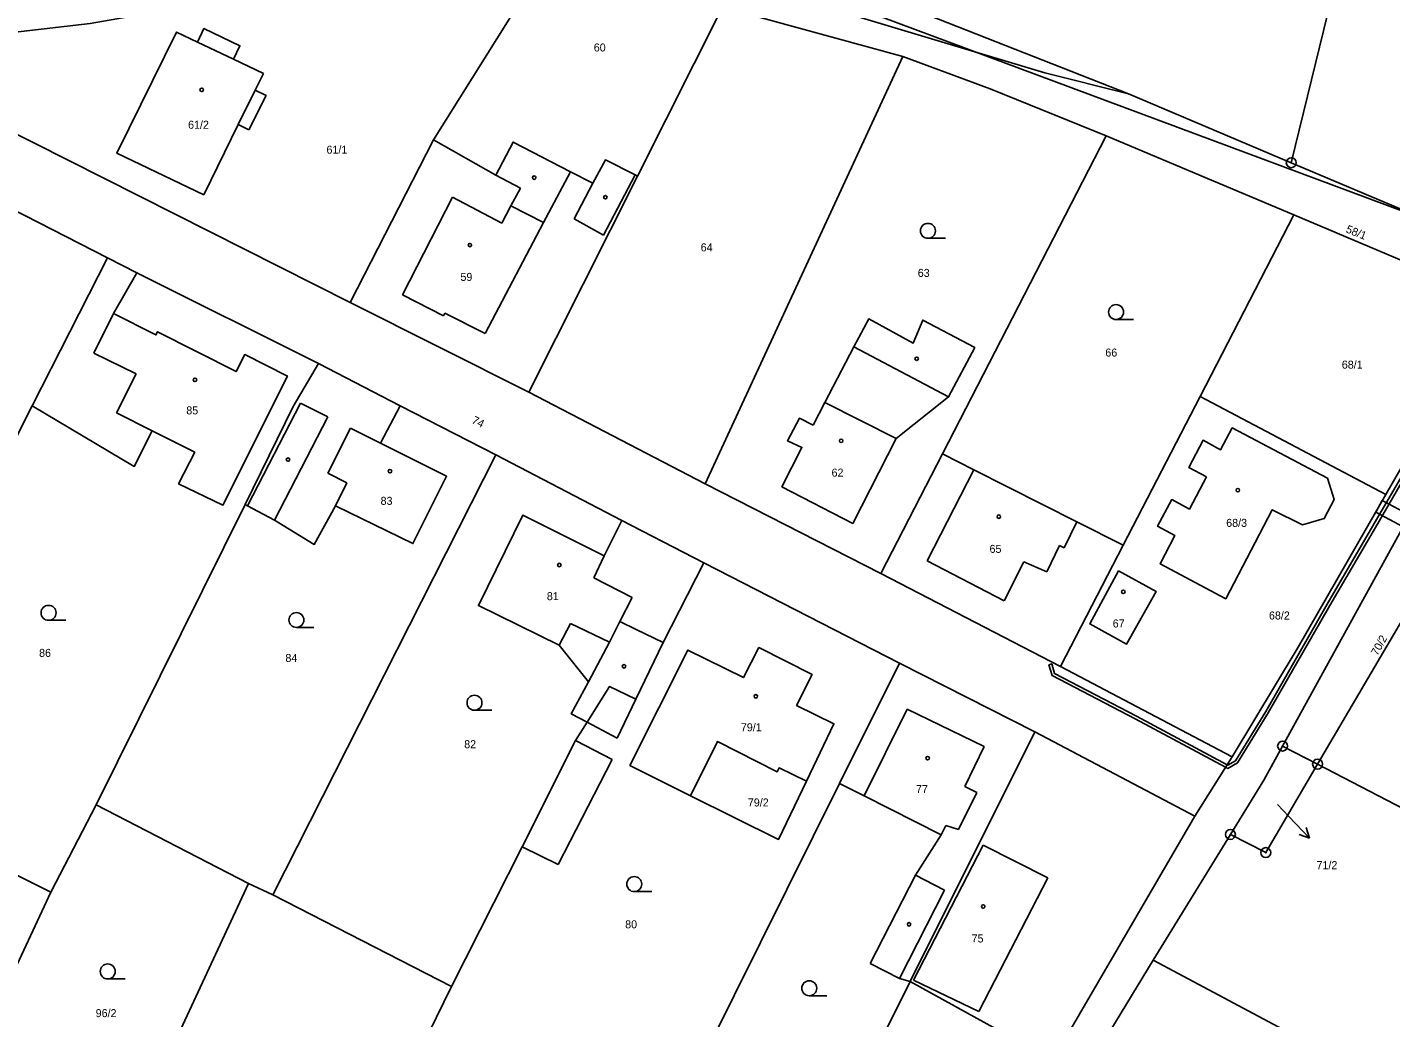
# Model space of a CAD drawing. Extents: x -587171 to -555306, y -1167727 to -1074732.
# Drawn here: x -559606.2 to -559469.4, y -1076594.4 to -1076495 of the extents above; entities that cross this region are included whole.
import ezdxf

# ---------------------------------------------------------------- set-up
doc = ezdxf.new("R2010")
doc.units = 0
for name, color, linetype in [('Hranice parcel', 7, 'Continuous'), ('Parcelní čísla', 7, 'Continuous'), ('Pop  PČ popisy', 7, 'Continuous'), ('Poz předměty', 7, 'Continuous'), ('Vnitřní kresba', 7, 'Continuous'), ('Věcná břemena k části', 7, 'Continuous'), ('Značky bodu BP', 7, 'Continuous'), ('Značky budov', 7, 'Continuous'), ('Značky kultur', 7, 'Continuous')]:
    doc.layers.add(name, color=color, linetype=linetype)

msp = doc.modelspace()

# ---------------------------------------------------------------- linework, layer by layer
at = {"layer": 'Hranice parcel'}
for p, q in [((-559479.38, -1076508.61), (-559470.45, -1076471.98)), ((-559555.11, -1076489.81), (-559565.46, -1076506.3)), ((-559544.99, -1076509.95), (-559536.47, -1076493.02)), ((-559518.36, -1076497.97), (-559536.47, -1076493.02)), ((-559518.36, -1076497.97), (-559538.18, -1076540.8)), ((-559629.27, -1076502.23), (-559598.18, -1076518.16)), ((-559495.73, -1076501.71), (-559479.38, -1076508.61)), ((-559565.46, -1076506.3), (-559573.81, -1076522.62)), ((-559514.38, -1076537.81), (-559497.95, -1076505.9)), ((-559479.13, -1076513.85), (-559497.95, -1076505.9)), ((-559479.38, -1076508.61), (-559456.89, -1076518.11)), ((-559555.89, -1076531.62), (-559544.99, -1076509.95)), ((-559488.54, -1076532.04), (-559479.13, -1076513.85)), ((-559458.77, -1076522.46), (-559479.13, -1076513.85)), ((-559598.18, -1076518.16), (-559605.71, -1076533)), ((-559598.18, -1076518.16), (-559595.22, -1076519.64)), ((-559595.22, -1076519.64), (-559577, -1076528.76)), ((-559573.81, -1076522.62), (-559555.89, -1076531.62)), ((-559469.9, -1076541.88), (-559458.77, -1076522.46)), ((-559577, -1076528.76), (-559568.79, -1076532.99)), ((-559555.89, -1076531.62), (-559538.18, -1076540.8)), ((-559496.26, -1076546.97), (-559488.54, -1076532.04)), ((-559488.54, -1076532.04), (-559469.9, -1076541.88)), ((-559605.71, -1076533), (-559616.17, -1076553.61)), ((-559568.79, -1076532.99), (-559559.21, -1076537.91)), ((-559520.56, -1076549.81), (-559514.38, -1076537.81)), ((-559559.21, -1076537.91), (-559581.56, -1076582.03)), ((-559559.21, -1076537.91), (-559546.54, -1076544.48)), ((-559538.18, -1076540.8), (-559520.56, -1076549.81)), ((-559584.34, -1076542.9), (-559599.3, -1076573)), ((-559546.54, -1076544.48), (-559538.34, -1076548.73)), ((-559480.25, -1076567.11), (-559468.14, -1076545.12)), ((-559502.55, -1076559.13), (-559496.26, -1076546.97)), ((-559476.74, -1076568.93), (-559464.04, -1076547.27)), ((-559538.34, -1076548.73), (-559518.69, -1076558.79)), ((-559520.56, -1076549.81), (-559502.55, -1076559.13)), ((-559518.69, -1076558.79), (-559524.71, -1076570.87)), ((-559518.69, -1076558.79), (-559505.11, -1076565.7)), ((-559502.55, -1076559.13), (-559485.32, -1076568.19)), ((-559505.11, -1076565.7), (-559517.63, -1076590.74)), ((-559505.11, -1076565.7), (-559489.07, -1076574.14)), ((-559476.74, -1076568.93), (-559480.25, -1076567.11)), ((-559489.07, -1076574.14), (-559485.32, -1076568.19)), ((-559481.94, -1076577.8), (-559476.74, -1076568.93)), ((-559476.74, -1076568.93), (-559429.44, -1076593.49)), ((-559625.27, -1076571.06), (-559603.86, -1076581.76)), ((-559524.71, -1076570.87), (-559545.08, -1076611.77)), ((-559603.86, -1076581.76), (-559599.3, -1076573)), ((-559599.3, -1076573), (-559584.01, -1076580.9)), ((-559503.32, -1076598.59), (-559489.07, -1076574.14)), ((-559493.23, -1076588.57), (-559485.49, -1076575.98)), ((-559485.49, -1076575.98), (-559481.94, -1076577.8)), ((-559584.01, -1076580.9), (-559604.92, -1076625.77)), ((-559584.01, -1076580.9), (-559581.56, -1076582.03)), ((-559620.64, -1076617.76), (-559603.86, -1076581.76)), ((-559581.56, -1076582.03), (-559563.65, -1076591.23)), ((-559493.23, -1076588.57), (-559507.12, -1076611.45)), ((-559443.38, -1076615.16), (-559493.23, -1076588.57)), ((-559517.63, -1076590.74), (-559531.69, -1076618.84)), ((-559517.63, -1076590.74), (-559503.32, -1076598.59)), ((-559563.65, -1076591.23), (-559567.9, -1076599.85))]:
    msp.add_line(p, q, dxfattribs=at)
for points in [[(-559495.73, -1076501.71), (-559504.1, -1076499.59), (-559522.83, -1076493.97), (-559546.5, -1076487.11), (-559546.77, -1076486.99)], [(-559542.47, -1076486.41), (-559532.14, -1076488.07), (-559515.7, -1076493.85), (-559495.73, -1076501.71)], [(-559579.56, -1076491.08), (-559580.61, -1076491.24), (-559599.9, -1076494.63), (-559623.33, -1076497.36)], [(-559583.98, -1076505.31), (-559585.04, -1076504.78), (-559588.51, -1076511.82), (-559597.22, -1076507.66), (-559591.23, -1076495.51), (-559589.14, -1076496.51), (-559588.49, -1076495.16), (-559584.88, -1076496.88), (-559585.53, -1076498.23), (-559582.52, -1076499.67), (-559583.34, -1076501.33), (-559582.25, -1076501.87), (-559583.98, -1076505.31)], [(-559623.33, -1076497.36), (-559616.19, -1076501.28), (-559573.81, -1076522.62)], [(-559497.95, -1076505.9), (-559509.61, -1076501.19), (-559518.36, -1076497.97)], [(-559544.99, -1076509.95), (-559545.23, -1076509.83), (-559548.21, -1076508.32), (-559549.45, -1076510.66), (-559551.72, -1076509.51), (-559557.46, -1076506.54), (-559559.19, -1076509.84), (-559565.46, -1076506.3)], [(-559605.71, -1076533), (-559595.48, -1076539.07), (-559593.68, -1076535.49), (-559589.41, -1076537.64), (-559591.03, -1076540.81), (-559586.58, -1076542.95), (-559580.11, -1076530), (-559584.4, -1076527.85), (-559585.27, -1076529.56), (-559593.14, -1076525.56), (-559593.3, -1076525.87), (-559597.57, -1076523.72), (-559595.22, -1076519.64)], [(-559527.34, -1076534.92), (-559528.74, -1076534.24), (-559529.94, -1076536.49), (-559528.48, -1076537.16), (-559530.49, -1076541.11), (-559523.38, -1076544.79), (-559519.04, -1076536.27), (-559513.76, -1076532.1), (-559511.15, -1076527.15), (-559516.36, -1076524.39), (-559517.31, -1076526.7), (-559521.78, -1076524.27), (-559523.27, -1076527.09), (-559526.18, -1076532.65), (-559527.34, -1076534.92)], [(-559577, -1076528.76), (-559579.53, -1076533.07), (-559584.34, -1076542.9)], [(-559584.34, -1076542.9), (-559584.1, -1076543.03), (-559581.41, -1076544.47), (-559577.42, -1076546.89), (-559575.28, -1076543.01), (-559567.52, -1076546.81), (-559564.14, -1076540.06), (-559570.76, -1076536.75), (-559568.79, -1076532.99)], [(-559487.89, -1076540.11), (-559489.67, -1076539.17), (-559488.23, -1076536.45), (-559486.47, -1076537.39), (-559485.3, -1076535.2), (-559475.73, -1076540.26), (-559475.07, -1076542.39), (-559476.07, -1076544.3), (-559478.26, -1076544.94), (-559481.29, -1076543.41), (-559485.96, -1076552.34), (-559492.55, -1076548.83), (-559491.05, -1076546), (-559492.8, -1076545.07), (-559491.38, -1076542.4), (-559489.61, -1076543.34), (-559487.89, -1076540.11)], [(-559496.26, -1076546.97), (-559500.9, -1076544.64), (-559511.22, -1076539.4), (-559514.38, -1076537.81)], [(-559485.32, -1076568.19), (-559478.68, -1076557.2), (-559469.9, -1076541.88)], [(-559546.54, -1076544.48), (-559548.32, -1076548.02), (-559556.49, -1076543.97), (-559560.94, -1076553.02), (-559552.84, -1076557), (-559549.91, -1076560.67), (-559551.63, -1076563.88), (-559550.05, -1076564.71)], [(-559538.34, -1076548.73), (-559542.4, -1076556.72), (-559545.15, -1076562.4), (-559547.78, -1076561.13), (-559550.05, -1076564.71)], [(-559496.71, -1076549.53), (-559499.61, -1076554.86), (-559495.91, -1076556.88), (-559492.94, -1076551.61), (-559496.71, -1076549.53)], [(-559539.65, -1076572.09), (-559545.74, -1076569.06), (-559539.94, -1076557.48), (-559534.35, -1076560.25), (-559532.8, -1076557.23), (-559527.46, -1076559.95), (-559529.02, -1076563.03), (-559525.28, -1076564.87), (-559528.02, -1076570.62)], [(-559550.05, -1076564.71), (-559551.22, -1076566.57), (-559556.54, -1076577.21), (-559563.65, -1076591.23)], [(-559539.65, -1076572.09), (-559536.96, -1076566.67), (-559530.97, -1076569.71), (-559530.78, -1076569.31), (-559528.02, -1076570.62)], [(-559485.49, -1076575.98), (-559482.14, -1076570.54), (-559480.25, -1076567.11)], [(-559528.02, -1076570.62), (-559530.82, -1076576.47), (-559539.65, -1076572.09)], [(-559524.71, -1076570.87), (-559522.23, -1076572.11), (-559514.5, -1076576.01), (-559517.09, -1076580.05), (-559521.64, -1076588.92)], [(-559521.64, -1076588.92), (-559518.69, -1076590.43), (-559517.63, -1076590.74)]]:
    msp.add_lwpolyline(points, dxfattribs=at)
at = {"layer": 'Pop  PČ popisy'}
for p, q in [((-559480.77, -1076572.99), (-559479.63, -1076574.19)), ((-559479.63, -1076574.19), (-559477.55, -1076576.35)), ((-559477.55, -1076576.35), (-559478.6, -1076575.98)), ((-559477.55, -1076576.35), (-559477.88, -1076575.28))]:
    msp.add_line(p, q, dxfattribs=at)
at = {"layer": 'Poz předměty'}
msp.add_line((-559539.87, -1076486.75), (-559465.72, -1076514.39), dxfattribs=at)
at = {"layer": 'Vnitřní kresba'}
for p, q in [((-559589.14, -1076496.51), (-559585.53, -1076498.23)), ((-559583.34, -1076501.33), (-559585.04, -1076504.78)), ((-559559.19, -1076509.84), (-559556.73, -1076511.16)), ((-559554.4, -1076514.6), (-559551.72, -1076509.51)), ((-559548.39, -1076515.86), (-559545.23, -1076509.83)), ((-559556.73, -1076511.16), (-559557.68, -1076512.94)), ((-559549.45, -1076510.66), (-559551.35, -1076514.22)), ((-559563.56, -1076512.06), (-559568.56, -1076521.86)), ((-559558.6, -1076514.66), (-559563.56, -1076512.06)), ((-559557.68, -1076512.94), (-559558.6, -1076514.66)), ((-559554.4, -1076514.6), (-559557.68, -1076512.94)), ((-559551.35, -1076514.22), (-559548.39, -1076515.86)), ((-559560.28, -1076525.74), (-559554.4, -1076514.6)), ((-559568.56, -1076521.86), (-559564.46, -1076523.96)), ((-559597.57, -1076523.72), (-559599.52, -1076527.71)), ((-559564.46, -1076523.96), (-559564.32, -1076523.7)), ((-559564.32, -1076523.7), (-559560.28, -1076525.74)), ((-559599.52, -1076527.71), (-559595.29, -1076529.77)), ((-559523.27, -1076527.09), (-559513.76, -1076532.1)), ((-559595.29, -1076529.77), (-559597.26, -1076533.69)), ((-559597.26, -1076533.69), (-559593.68, -1076535.49)), ((-559584.1, -1076543.03), (-559578.8, -1076532.72)), ((-559578.8, -1076532.72), (-559576.05, -1076534.1)), ((-559526.18, -1076532.65), (-559519.04, -1076536.27)), ((-559576.05, -1076534.1), (-559581.41, -1076544.47)), ((-559573.79, -1076535.24), (-559576.07, -1076539.75)), ((-559570.76, -1076536.75), (-559573.79, -1076535.24)), ((-559576.07, -1076539.75), (-559574.16, -1076540.72)), ((-559511.22, -1076539.4), (-559515.92, -1076548.54)), ((-559574.16, -1076540.72), (-559575.28, -1076543.01)), ((-559502.17, -1076547.23), (-559500.9, -1076544.64)), ((-559503.92, -1076549.64), (-559502.64, -1076547)), ((-559502.64, -1076547), (-559502.17, -1076547.23)), ((-559548.32, -1076548.02), (-559549.38, -1076550.23)), ((-559515.92, -1076548.54), (-559508.2, -1076552.54)), ((-559508.2, -1076552.54), (-559506.22, -1076548.62)), ((-559506.22, -1076548.62), (-559503.92, -1076549.64)), ((-559549.38, -1076550.23), (-559545.52, -1076552.21)), ((-559545.52, -1076552.21), (-559546.74, -1076554.61)), ((-559551.72, -1076554.81), (-559552.84, -1076557)), ((-559547.79, -1076556.7), (-559551.72, -1076554.81)), ((-559546.74, -1076554.61), (-559547.79, -1076556.7)), ((-559546.74, -1076554.61), (-559545.1, -1076555.41)), ((-559545.1, -1076555.41), (-559542.4, -1076556.72)), ((-559549.91, -1076560.67), (-559547.79, -1076556.7)), ((-559547.03, -1076566.31), (-559545.15, -1076562.4)), ((-559517.94, -1076563.4), (-559522.23, -1076572.11)), ((-559510.2, -1076567.16), (-559517.94, -1076563.4)), ((-559550.05, -1076564.71), (-559547.03, -1076566.31)), ((-559547.53, -1076568.47), (-559551.22, -1076566.57)), ((-559512.14, -1076571.16), (-559510.2, -1076567.16)), ((-559552.93, -1076578.98), (-559547.53, -1076568.47)), ((-559512.76, -1076575.47), (-559510.94, -1076571.77)), ((-559510.94, -1076571.77), (-559512.14, -1076571.16)), ((-559514.5, -1076576.01), (-559514.04, -1076575.07)), ((-559514.04, -1076575.07), (-559512.76, -1076575.47)), ((-559556.54, -1076577.21), (-559552.93, -1076578.98)), ((-559517.28, -1076590.58), (-559510.3, -1076577.04)), ((-559510.3, -1076577.04), (-559503.82, -1076580.32)), ((-559514.17, -1076581.55), (-559517.09, -1076580.05)), ((-559518.69, -1076590.43), (-559514.17, -1076581.55)), ((-559503.82, -1076580.32), (-559510.74, -1076593.72)), ((-559510.74, -1076593.72), (-559517.28, -1076590.58))]:
    msp.add_line(p, q, dxfattribs=at)
at = {"layer": 'Věcná břemena k části'}
msp.add_lwpolyline([(-559465.69, -1076535.57), (-559471.19, -1076545.03), (-559475.78, -1076552.88), (-559481.95, -1076563.63), (-559484.99, -1076568.58), (-559485.76, -1076569.02), (-559485.82, -1076568.99), (-559494.9, -1076564.13), (-559503.13, -1076559.85), (-559503.41, -1076558.88), (-559503.7, -1076558.96), (-559503.39, -1076560.05), (-559495.04, -1076564.39), (-559485.98, -1076569.24), (-559485.76, -1076569.36), (-559484.77, -1076568.8), (-559481.69, -1076563.79), (-559475.52, -1076553.02), (-559470.93, -1076545.19), (-559465.43, -1076535.73)], dxfattribs=at)
msp.add_lwpolyline([(-559470.25, -1076542.49), (-559470.91, -1076543.64), (-559468.14, -1076545.12), (-559467.49, -1076543.97)], close=True, dxfattribs=at)
at = {"layer": 'Značky bodu BP'}
for centre, radius in [((-559479.38, -1076508.61), 0.5), ((-559479.38, -1076508.61), 0.0303), ((-559480.25, -1076567.11), 0.5), ((-559480.25, -1076567.11), 0.0303), ((-559476.74, -1076568.93), 0.5), ((-559476.74, -1076568.93), 0.0303), ((-559485.49, -1076575.98), 0.5), ((-559485.49, -1076575.98), 0.0303), ((-559481.94, -1076577.8), 0.5), ((-559481.94, -1076577.8), 0.0303)]:
    msp.add_circle(centre, radius, dxfattribs=at)
at = {"layer": 'Značky budov'}
for centre in [(-559588.71, -1076501.3), (-559555.35, -1076510.1), (-559548.21, -1076512.07), (-559561.8, -1076516.87), (-559516.97, -1076528.27), (-559589.39, -1076530.38), (-559524.55, -1076536.5), (-559580.05, -1076538.38), (-559569.82, -1076539.54), (-559484.74, -1076541.45), (-559508.72, -1076544.11), (-559552.83, -1076548.96), (-559496.24, -1076551.64), (-559546.33, -1076559.11), (-559533.11, -1076562.12), (-559515.87, -1076568.33), (-559510.29, -1076583.21), (-559517.73, -1076584.99)]:
    msp.add_circle(centre, 0.175, dxfattribs=at)
at = {"layer": 'Značky kultur'}
for p, q in [((-559515.84, -1076516.19), (-559514.09, -1076516.19)), ((-559496.96, -1076524.34), (-559495.21, -1076524.34)), ((-559604.08, -1076554.5), (-559602.33, -1076554.5)), ((-559579.21, -1076555.22), (-559577.46, -1076555.22)), ((-559561.34, -1076563.52), (-559559.59, -1076563.52)), ((-559545.31, -1076581.71), (-559543.56, -1076581.71)), ((-559598.14, -1076590.47), (-559596.39, -1076590.47)), ((-559527.75, -1076592.15), (-559526, -1076592.15))]:
    msp.add_line(p, q, dxfattribs=at)
for centre in [(-559515.84, -1076515.44), (-559496.96, -1076523.59), (-559604.08, -1076553.75), (-559579.21, -1076554.47), (-559561.34, -1076562.77), (-559545.31, -1076580.96), (-559598.14, -1076589.72), (-559527.75, -1076591.4)]:
    msp.add_circle(centre, 0.75, dxfattribs=at)

# ---------------------------------------------------------------- texts
at = {"layer": 'Parcelní čísla'}
for s, p in [('60', (-559549.37, -1076497.45)), ('61/2', (-559590.08, -1076505.2)), ('61/1', (-559576.19, -1076507.7)), ('64', (-559538.64, -1076517.5)), ('59', (-559562.75, -1076520.46)), ('63', (-559516.86, -1076520.06)), ('66', (-559498.04, -1076528.05)), ('68/1', (-559474.31, -1076529.26)), ('85', (-559590.26, -1076533.85)), ('62', (-559525.51, -1076540.09)), ('83', (-559570.76, -1076542.92)), ('68/3', (-559485.91, -1076545.13)), ('65', (-559509.66, -1076547.74)), ('81', (-559554.08, -1076552.48)), ('68/2', (-559481.62, -1076554.42)), ('67', (-559497.3, -1076555.22)), ('86', (-559605.03, -1076558.17)), ('84', (-559580.31, -1076558.68)), ('79/1', (-559534.61, -1076565.63)), ('82', (-559562.37, -1076567.33)), ('77', (-559517.04, -1076571.83)), ('79/2', (-559533.91, -1076573.17)), ('71/2', (-559476.85, -1076579.46)), ('80', (-559546.22, -1076585.39)), ('75', (-559511.46, -1076586.81)), ('96/2', (-559599.35, -1076594.3))]:
    msp.add_text(s, height=0.803, dxfattribs=at).set_placement(p)
for s, rotation, p in [('58/1', 338, (-559473.97, -1076515.57)), ('74', 333, (-559561.68, -1076534.68)), ('70/2', 61, (-559470.73, -1076558.11))]:
    msp.add_text(s, height=0.803, rotation=rotation, dxfattribs=at).set_placement(p)

doc.saveas('drawing.dxf')
